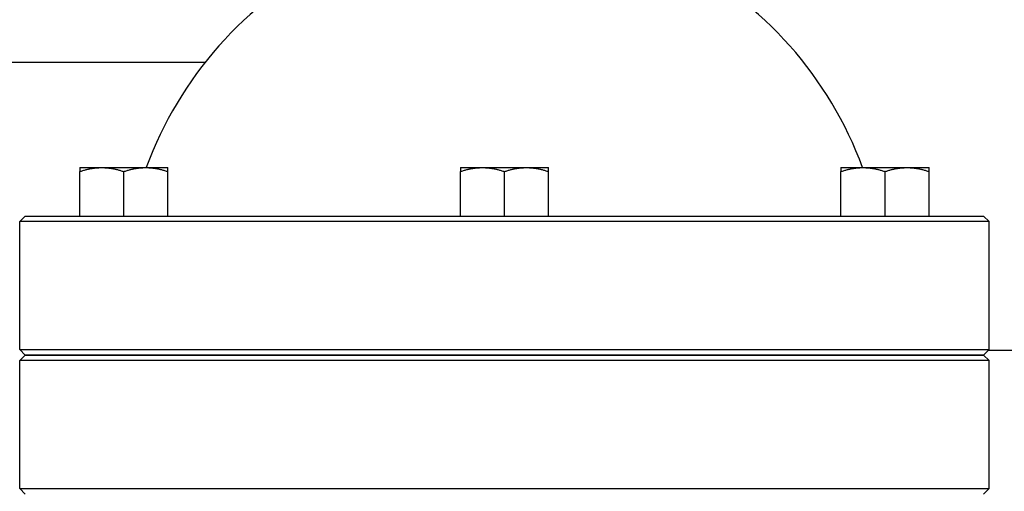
# Model space of a CAD drawing. Header units: inches. Extents: x 18 to 846, y -67 to 561.
# Tile 556 of 656: x 751.22 to 756.8, y 220.96 to 223.63. Entities that reach past the tile are written whole.
import ezdxf

# ---------------------------------------------------------------- set-up
doc = ezdxf.new("R2010")
doc.units = ezdxf.units.IN
doc.header["$LTSCALE"] = 24
doc.header["$MEASUREMENT"] = 0
doc.layers.add('Visible (ANSI)', color=7, linetype='Continuous', lineweight=30)

msp = doc.modelspace()

# ---------------------------------------------------------------- linework, layer by layer
at = {"layer": 'Visible (ANSI)'}
for p, q in [((752.26688, 223.38786), (751.0058, 223.38786)), ((751.55636, 222.79277), (751.68136, 222.79277)), ((751.68136, 222.79277), (751.93136, 222.79277)), ((751.93136, 222.79277), (752.05636, 222.79277)), ((753.7158, 222.79277), (753.8408, 222.79277)), ((753.8408, 222.79277), (754.0908, 222.79277)), ((754.0908, 222.79277), (754.2158, 222.79277)), ((755.87525, 222.79277), (756.00025, 222.79277)), ((756.00025, 222.79277), (756.25025, 222.79277)), ((756.25025, 222.79277), (756.37525, 222.79277)), ((751.55636, 222.51777), (751.55636, 222.77044)), ((751.80636, 222.51777), (751.80636, 222.77044)), ((752.05636, 222.51777), (752.05636, 222.77044)), ((753.7158, 222.51777), (753.7158, 222.77044)), ((753.9658, 222.51777), (753.9658, 222.77044)), ((754.2158, 222.51777), (754.2158, 222.77044)), ((755.87525, 222.51777), (755.87525, 222.77044)), ((756.12525, 222.51777), (756.12525, 222.77044)), ((756.37525, 222.51777), (756.37525, 222.77044)), ((751.24705, 222.51777), (751.2158, 222.48652)), ((751.24705, 222.51777), (751.31014, 222.51777)), ((751.31014, 222.51777), (752.8316, 222.51777)), ((752.8316, 222.51777), (755.10001, 222.51777)), ((755.10001, 222.51777), (756.62147, 222.51777)), ((756.62147, 222.51777), (756.68455, 222.51777)), ((756.68455, 222.51777), (756.7158, 222.48652)), ((751.27902, 222.48652), (751.2158, 222.48652)), ((751.2158, 221.76161), (751.2158, 222.48652)), ((752.82843, 222.48652), (751.27902, 222.48652)), ((755.10318, 222.48652), (752.82843, 222.48652)), ((756.65259, 222.48652), (755.10318, 222.48652)), ((756.7158, 222.48652), (756.65259, 222.48652)), ((756.7158, 221.76161), (756.7158, 222.48652)), ((751.2158, 221.76161), (751.27902, 221.76161)), ((751.24705, 221.73036), (751.2158, 221.76161)), ((751.24705, 221.73036), (751.2158, 221.69911)), ((751.24705, 221.73036), (751.31014, 221.73036)), ((751.31014, 221.73036), (751.24705, 221.73036)), ((751.27902, 221.76161), (752.82843, 221.76161)), ((751.31014, 221.73036), (752.8316, 221.73036)), ((752.8316, 221.73036), (751.31014, 221.73036)), ((752.82843, 221.76161), (755.10318, 221.76161)), ((752.8316, 221.73036), (755.10001, 221.73036)), ((755.10001, 221.73036), (752.8316, 221.73036)), ((755.10001, 221.73036), (756.62147, 221.73036)), ((756.62147, 221.73036), (755.10001, 221.73036)), ((755.10318, 221.76161), (756.65259, 221.76161)), ((756.62147, 221.73036), (756.68455, 221.73036)), ((756.68455, 221.73036), (756.62147, 221.73036)), ((756.65259, 221.76161), (756.7158, 221.76161)), ((756.68455, 221.73036), (756.7158, 221.76161)), ((756.68455, 221.73036), (756.7158, 221.69911)), ((757.06205, 221.75661), (756.7108, 221.75661)), ((751.27902, 221.69911), (751.2158, 221.69911)), ((751.2158, 220.97421), (751.2158, 221.69911)), ((752.82843, 221.69911), (751.27902, 221.69911)), ((755.10318, 221.69911), (752.82843, 221.69911)), ((756.65259, 221.69911), (755.10318, 221.69911)), ((756.7158, 221.69911), (756.65259, 221.69911)), ((756.7158, 220.97421), (756.7158, 221.69911)), ((751.2158, 220.97421), (751.27902, 220.97421)), ((751.24705, 220.94296), (751.2158, 220.97421)), ((751.27902, 220.97421), (752.82843, 220.97421)), ((752.82843, 220.97421), (755.10318, 220.97421)), ((755.10318, 220.97421), (756.65259, 220.97421)), ((756.65259, 220.97421), (756.7158, 220.97421)), ((756.68455, 220.94296), (756.7158, 220.97421))]:
    msp.add_line(p, q, dxfattribs=at)
for start, end in [(117.03569, 159.8071), (20.1929, 62.96431)]:
    msp.add_arc((753.9658, 222.04533), 2.16535, start, end, dxfattribs=at)
for points, weights in [([(751.55636, 222.79277), (751.55636, 222.79277), (751.55636, 222.77044)], [1, 1.04314139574, 1.01001874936]), ([(751.55636, 222.77044), (751.62334, 222.79277), (751.68136, 222.79277)], [1.01001874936, 1.04314139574, 1]), ([(751.68136, 222.79277), (751.73937, 222.79277), (751.80636, 222.77044)], [1, 1.04314139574, 1.01001874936]), ([(751.80636, 222.77044), (751.87334, 222.79277), (751.93136, 222.79277)], [1.01001874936, 1.04314139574, 1]), ([(751.93136, 222.79277), (751.98937, 222.79277), (752.05636, 222.77044)], [1, 1.04314139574, 1.01001874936]), ([(752.05636, 222.77044), (752.05636, 222.79277), (752.05636, 222.79277)], [1.01001874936, 1.04314139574, 1]), ([(753.7158, 222.79277), (753.7158, 222.79277), (753.7158, 222.77044)], [1, 1.04314139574, 1.01001874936]), ([(753.7158, 222.77044), (753.78279, 222.79277), (753.8408, 222.79277)], [1.01001874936, 1.04314139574, 1]), ([(753.8408, 222.79277), (753.89882, 222.79277), (753.9658, 222.77044)], [1, 1.04314139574, 1.01001874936]), ([(753.9658, 222.77044), (754.03279, 222.79277), (754.0908, 222.79277)], [1.01001874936, 1.04314139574, 1]), ([(754.0908, 222.79277), (754.14882, 222.79277), (754.2158, 222.77044)], [1, 1.04314139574, 1.01001874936]), ([(754.2158, 222.77044), (754.2158, 222.79277), (754.2158, 222.79277)], [1.01001874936, 1.04314139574, 1]), ([(755.87525, 222.79277), (755.87525, 222.79277), (755.87525, 222.77044)], [1, 1.04314139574, 1.01001874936]), ([(755.87525, 222.77044), (755.94224, 222.79277), (756.00025, 222.79277)], [1.01001874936, 1.04314139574, 1]), ([(756.00025, 222.79277), (756.05827, 222.79277), (756.12525, 222.77044)], [1, 1.04314139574, 1.01001874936]), ([(756.12525, 222.77044), (756.19224, 222.79277), (756.25025, 222.79277)], [1.01001874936, 1.04314139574, 1]), ([(756.25025, 222.79277), (756.30827, 222.79277), (756.37525, 222.77044)], [1, 1.04314139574, 1.01001874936]), ([(756.37525, 222.77044), (756.37525, 222.79277), (756.37525, 222.79277)], [1.01001874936, 1.04314139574, 1])]:
    msp.add_rational_spline(points, weights, degree=2, dxfattribs=at)

doc.saveas('drawing.dxf')
